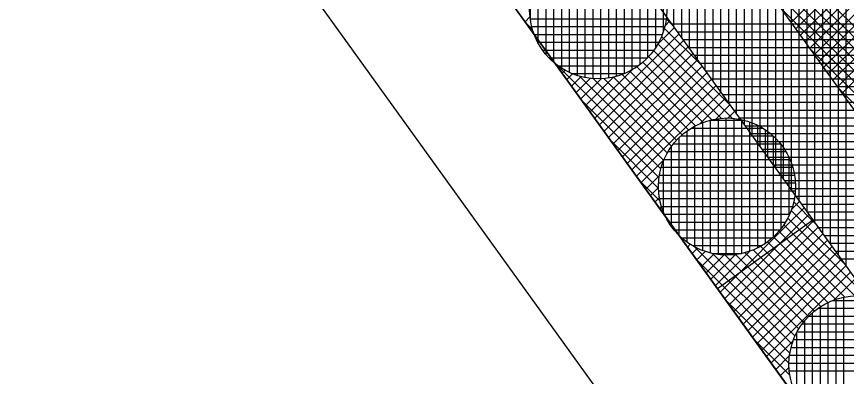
# Model space of a CAD drawing. Extents: x -565346 to -564154, y -1097386 to -1095620.
# Drawn here: x -564293.51 to -564272.33, y -1096136.11 to -1096126.92 of the extents above; entities that cross this region are included whole.
import ezdxf

# ---------------------------------------------------------------- set-up
doc = ezdxf.new("R2010")
doc.units = 0
for name, color, linetype in [('Vrstva 1', 7, 'Continuous'), ('Vrstva 41', 7, 'Continuous'), ('Vrstva 42', 7, 'Continuous'), ('Vrstva 43', 7, 'Continuous'), ('Vrstva 44', 7, 'Continuous')]:
    doc.layers.add(name, color=color, linetype=linetype)

msp = doc.modelspace()

# ---------------------------------------------------------------- linework, layer by layer
at = {"layer": 'Vrstva 1'}
for p, q in [((-564286.49, -1096118.78), (-564248.76, -1096171.14)), ((-564289.91, -1096120.87), (-564256.95, -1096166.62))]:
    msp.add_line(p, q, dxfattribs=at)
at = {"layer": 'Vrstva 41'}
msp.add_line((-564273.181, -1096132.119), (-564275.615, -1096133.872), dxfattribs=at)
msp.add_lwpolyline([(-564213.14, -1096212.119), (-564215.677, -1096213.942), (-564248.76, -1096171.14), (-564286.49, -1096118.78), (-564303.06, -1096086.2), (-564321.97, -1096050.57), (-564327.79, -1096006.41), (-564332.63, -1095955.35), (-564334.17, -1095918.36), (-564331.082, -1095918.814), (-564329.607, -1095955.228), (-564324.705, -1096006.855), (-564319.072, -1096049.639), (-564283.916, -1096117.222), (-564246.344, -1096169.361)], close=True, dxfattribs=at)
at = {"layer": 'Vrstva 42'}
for p, q in [((-564277.627, -1096121.673), (-564268.804, -1096130.496)), ((-564276.897, -1096122.686), (-564268.075, -1096131.508)), ((-564276.167, -1096123.698), (-564267.345, -1096132.52)), ((-564275.437, -1096124.711), (-564266.616, -1096133.533)), ((-564274.708, -1096125.723), (-564265.886, -1096134.545)), ((-564272.303, -1096125.639), (-564273.736, -1096127.072)), ((-564272.185, -1096125.804), (-564273.617, -1096127.236)), ((-564272.066, -1096125.968), (-564273.499, -1096127.401)), ((-564271.948, -1096126.133), (-564273.38, -1096127.565)), ((-564271.83, -1096126.297), (-564273.262, -1096127.729)), ((-564271.711, -1096126.461), (-564273.143, -1096127.894)), ((-564273.978, -1096126.736), (-564265.157, -1096135.557)), ((-564271.593, -1096126.626), (-564273.025, -1096128.058)), ((-564271.474, -1096126.79), (-564272.907, -1096128.222)), ((-564280.405, -1096126.931), (-564280.528, -1096127.054)), ((-564276.929, -1096126.981), (-564276.767, -1096127.143)), ((-564271.356, -1096126.954), (-564272.788, -1096128.387)), ((-564280.516, -1096127.071), (-564280.345, -1096127.241)), ((-564280.364, -1096127.173), (-564280.409, -1096127.218)), ((-564276.721, -1096127.207), (-564277.143, -1096127.629)), ((-564276.976, -1096127.217), (-564276.038, -1096128.155)), ((-564276.839, -1096127.042), (-564276.962, -1096127.165)), ((-564271.237, -1096127.119), (-564272.67, -1096128.551)), ((-564276.602, -1096127.371), (-564278.751, -1096129.52)), ((-564277.047, -1096127.428), (-564275.308, -1096129.167)), ((-564271.119, -1096127.283), (-564272.551, -1096128.716)), ((-564276.484, -1096127.536), (-564278.633, -1096129.684)), ((-564277.138, -1096127.62), (-564275.237, -1096129.522)), ((-564271, -1096127.448), (-564272.433, -1096128.88)), ((-564276.365, -1096127.7), (-564278.514, -1096129.849)), ((-564277.248, -1096127.793), (-564275.519, -1096129.522)), ((-564273.248, -1096127.749), (-564264.427, -1096136.569)), ((-564276.247, -1096127.864), (-564278.396, -1096130.013)), ((-564276.129, -1096128.029), (-564278.277, -1096130.177)), ((-564277.376, -1096127.947), (-564275.765, -1096129.559)), ((-564279.681, -1096128.188), (-564279.699, -1096128.205)), ((-564279.683, -1096128.187), (-564277.061, -1096130.808)), ((-564276.01, -1096128.193), (-564278.159, -1096130.342)), ((-564277.68, -1096128.209), (-564276.178, -1096129.712)), ((-564277.52, -1096128.086), (-564275.981, -1096129.625)), ((-564279.507, -1096128.296), (-564279.58, -1096128.369)), ((-564279.315, -1096128.386), (-564279.462, -1096128.534)), ((-564279.101, -1096128.456), (-564279.343, -1096128.698)), ((-564279.141, -1096128.445), (-564276.99, -1096130.597)), ((-564278.263, -1096128.466), (-564278.988, -1096129.191)), ((-564277.799, -1096128.285), (-564278.869, -1096129.355)), ((-564278.27, -1096128.468), (-564276.66, -1096130.079)), ((-564278.054, -1096128.402), (-564276.515, -1096129.94)), ((-564275.892, -1096128.358), (-564278.04, -1096130.506)), ((-564277.858, -1096128.315), (-564276.355, -1096129.817)), ((-564278.856, -1096128.494), (-564279.225, -1096128.862)), ((-564278.59, -1096128.51), (-564279.106, -1096129.027)), ((-564278.804, -1096128.499), (-564276.898, -1096130.405)), ((-564278.515, -1096128.506), (-564276.788, -1096130.233)), ((-564275.773, -1096128.522), (-564277.922, -1096130.671)), ((-564275.655, -1096128.686), (-564277.803, -1096130.835)), ((-564275.536, -1096128.851), (-564277.685, -1096130.999)), ((-564272.518, -1096128.761), (-564263.698, -1096137.582)), ((-564279.057, -1096129.096), (-564277.108, -1096131.044)), ((-564275.418, -1096129.015), (-564276.057, -1096129.654)), ((-564275.299, -1096129.179), (-564275.66, -1096129.54)), ((-564275.181, -1096129.344), (-564275.352, -1096129.515)), ((-564275.062, -1096129.508), (-564275.093, -1096129.539)), ((-564278.327, -1096130.108), (-564277.121, -1096131.314)), ((-564276.984, -1096130.581), (-564277.566, -1096131.164)), ((-564277.098, -1096130.978), (-564277.448, -1096131.328)), ((-564277.598, -1096131.12), (-564277.085, -1096131.634)), ((-564277.123, -1096131.286), (-564277.33, -1096131.492)), ((-564277.099, -1096131.545), (-564277.211, -1096131.657)), ((-564273.522, -1096131.645), (-564273.727, -1096131.85)), ((-564273.669, -1096131.655), (-564273.12, -1096132.204)), ((-564277.046, -1096131.775), (-564277.093, -1096131.821)), ((-564273.404, -1096131.81), (-564275.553, -1096133.958)), ((-564273.735, -1096131.871), (-564272.39, -1096133.217)), ((-564276.97, -1096131.982), (-564276.974, -1096131.986)), ((-564273.286, -1096131.974), (-564275.434, -1096134.123)), ((-564273.822, -1096132.068), (-564271.819, -1096134.07)), ((-564273.167, -1096132.138), (-564275.316, -1096134.287)), ((-564273.049, -1096132.303), (-564275.197, -1096134.451)), ((-564273.927, -1096132.245), (-564272.115, -1096134.058)), ((-564272.93, -1096132.467), (-564275.079, -1096134.616)), ((-564274.05, -1096132.405), (-564272.369, -1096134.086)), ((-564276.477, -1096132.62), (-564276.5, -1096132.643)), ((-564272.812, -1096132.632), (-564274.96, -1096134.78)), ((-564274.343, -1096132.678), (-564272.796, -1096134.225)), ((-564274.189, -1096132.55), (-564272.594, -1096134.144)), ((-564276.313, -1096132.739), (-564276.382, -1096132.808)), ((-564276.131, -1096132.84), (-564276.263, -1096132.972)), ((-564276.192, -1096132.809), (-564273.714, -1096135.286)), ((-564275.931, -1096132.922), (-564276.145, -1096133.136)), ((-564274.788, -1096132.911), (-564275.671, -1096133.794)), ((-564272.693, -1096132.796), (-564274.842, -1096134.945)), ((-564274.707, -1096132.88), (-564273.142, -1096134.444)), ((-564274.515, -1096132.788), (-564272.978, -1096134.326)), ((-564276.139, -1096133.145), (-564273.768, -1096135.516)), ((-564275.705, -1096132.979), (-564276.027, -1096133.301)), ((-564275.449, -1096133.006), (-564275.908, -1096133.465)), ((-564275.159, -1096132.999), (-564275.79, -1096133.63)), ((-564275.744, -1096132.975), (-564273.637, -1096135.081)), ((-564275.427, -1096133.009), (-564273.539, -1096134.896)), ((-564275.154, -1096132.998), (-564273.423, -1096134.729)), ((-564274.918, -1096132.951), (-564273.29, -1096134.579)), ((-564272.575, -1096132.96), (-564274.724, -1096135.109)), ((-564272.456, -1096133.125), (-564274.605, -1096135.273)), ((-564272.338, -1096133.289), (-564274.487, -1096135.438)), ((-564272.219, -1096133.453), (-564274.368, -1096135.602)), ((-564272.101, -1096133.618), (-564272.647, -1096134.163)), ((-564275.409, -1096134.157), (-564273.792, -1096135.774)), ((-564274.68, -1096135.169), (-564273.77, -1096136.08)), ((-564273.685, -1096135.201), (-564274.25, -1096135.767)), ((-564273.777, -1096135.577), (-564274.131, -1096135.931)), ((-564273.79, -1096135.873), (-564274.013, -1096136.095))]:
    msp.add_line(p, q, dxfattribs=at)
msp.add_lwpolyline([(-564322.318, -1095918.024), (-564324.311, -1095917.856), (-564327.322, -1095953.642), (-564321.3, -1095990.958), (-564322.226, -1096006.529), (-564316.652, -1096048.867), (-564298.213, -1096083.6), (-564281.777, -1096115.914), (-564244.285, -1096167.937), (-564211.109, -1096210.658), (-564209.483, -1096209.49), (-564242.801, -1096166.581), (-564280.063, -1096114.871), (-564296.384, -1096082.78), (-564314.716, -1096048.249), (-564320.218, -1096006.455), (-564319.291, -1095990.856), (-564325.309, -1095953.567)], close=True, dxfattribs=at)
at = {"layer": 'Vrstva 43'}
for p, q in [((-564276.73, -1096127.194), (-564276.73, -1096115.22)), ((-564276.53, -1096127.472), (-564276.53, -1096115.498)), ((-564276.33, -1096127.749), (-564276.33, -1096115.775)), ((-564276.13, -1096128.027), (-564276.13, -1096116.053)), ((-564275.93, -1096128.304), (-564275.93, -1096116.33)), ((-564275.73, -1096128.582), (-564275.73, -1096116.608)), ((-564275.53, -1096128.859), (-564275.53, -1096116.885)), ((-564275.33, -1096129.137), (-564275.33, -1096117.163)), ((-564275.13, -1096129.414), (-564275.13, -1096117.44)), ((-564274.93, -1096129.692), (-564274.93, -1096117.718)), ((-564274.73, -1096129.969), (-564274.73, -1096117.995)), ((-564274.53, -1096130.247), (-564274.53, -1096118.273)), ((-564274.33, -1096130.525), (-564274.33, -1096118.551)), ((-564274.13, -1096130.802), (-564274.13, -1096118.828)), ((-564273.93, -1096131.08), (-564273.93, -1096119.106)), ((-564273.73, -1096131.357), (-564273.73, -1096119.383)), ((-564273.53, -1096131.635), (-564273.53, -1096119.661)), ((-564273.33, -1096131.912), (-564273.33, -1096119.938)), ((-564273.13, -1096132.19), (-564273.13, -1096120.216)), ((-564272.93, -1096132.467), (-564272.93, -1096120.493)), ((-564272.73, -1096132.745), (-564272.73, -1096120.771)), ((-564272.53, -1096133.022), (-564272.53, -1096121.048)), ((-564272.33, -1096133.3), (-564272.33, -1096121.326)), ((-564276.791, -1096127.11), (-564268.162, -1096127.11)), ((-564276.646, -1096127.31), (-564268.018, -1096127.31)), ((-564276.502, -1096127.51), (-564267.874, -1096127.51)), ((-564276.358, -1096127.71), (-564267.73, -1096127.71)), ((-564276.214, -1096127.91), (-564267.586, -1096127.91)), ((-564276.07, -1096128.11), (-564267.442, -1096128.11)), ((-564275.926, -1096128.31), (-564267.297, -1096128.31)), ((-564275.782, -1096128.51), (-564267.153, -1096128.51)), ((-564275.638, -1096128.71), (-564267.009, -1096128.71)), ((-564275.493, -1096128.91), (-564266.865, -1096128.91)), ((-564275.349, -1096129.11), (-564266.721, -1096129.11)), ((-564275.205, -1096129.31), (-564266.577, -1096129.31)), ((-564275.061, -1096129.51), (-564266.433, -1096129.51)), ((-564274.917, -1096129.71), (-564266.289, -1096129.71)), ((-564274.773, -1096129.91), (-564266.144, -1096129.91)), ((-564274.629, -1096130.11), (-564266, -1096130.11)), ((-564274.485, -1096130.31), (-564265.856, -1096130.31)), ((-564274.341, -1096130.51), (-564265.712, -1096130.51)), ((-564274.196, -1096130.71), (-564265.568, -1096130.71)), ((-564274.052, -1096130.91), (-564265.424, -1096130.91)), ((-564273.908, -1096131.11), (-564265.28, -1096131.11)), ((-564273.764, -1096131.31), (-564265.136, -1096131.31)), ((-564273.62, -1096131.51), (-564264.991, -1096131.51)), ((-564273.476, -1096131.71), (-564264.847, -1096131.71)), ((-564273.332, -1096131.91), (-564264.703, -1096131.91)), ((-564273.188, -1096132.11), (-564264.559, -1096132.11)), ((-564273.043, -1096132.31), (-564264.415, -1096132.31)), ((-564272.899, -1096132.51), (-564264.271, -1096132.51)), ((-564272.755, -1096132.71), (-564264.127, -1096132.71)), ((-564272.611, -1096132.91), (-564263.983, -1096132.91)), ((-564272.467, -1096133.11), (-564263.839, -1096133.11))]:
    msp.add_line(p, q, dxfattribs=at)
msp.add_lwpolyline([(-564324.705, -1096006.855), (-564319.072, -1096049.639), (-564283.916, -1096117.222), (-564246.344, -1096169.361), (-564213.14, -1096212.119), (-564215.677, -1096213.942), (-564204.005, -1096230.182), (-564201.974, -1096228.723), (-564199.442, -1096232.246), (-564186.765, -1096266.582), (-564180.797, -1096301.38)], dxfattribs=at)
at = {"layer": 'Vrstva 44'}
for p, q in [((-564279.2, -1096125.1), (-564279.2, -1096128.427)), ((-564279, -1096125.047), (-564279, -1096128.479)), ((-564278.8, -1096125.019), (-564278.8, -1096128.506)), ((-564278.6, -1096125.016), (-564278.6, -1096128.51)), ((-564278.4, -1096125.035), (-564278.4, -1096128.492)), ((-564278.2, -1096125.077), (-564278.2, -1096128.45)), ((-564279.6, -1096125.286), (-564279.6, -1096128.24)), ((-564279.4, -1096125.178), (-564279.4, -1096128.348)), ((-564278, -1096125.144), (-564278, -1096128.381)), ((-564277.8, -1096125.242), (-564277.8, -1096128.284)), ((-564279.8, -1096125.436), (-564279.8, -1096128.091)), ((-564277.6, -1096125.375), (-564277.6, -1096128.152)), ((-564280, -1096125.637), (-564280, -1096127.891)), ((-564277.4, -1096125.554), (-564277.4, -1096127.972)), ((-564280.2, -1096125.931), (-564280.2, -1096127.597)), ((-564277.2, -1096125.805), (-564277.2, -1096127.72)), ((-564277, -1096126.219), (-564277, -1096127.302)), ((-564280.4, -1096126.568), (-564280.4, -1096126.963)), ((-564280.398, -1096126.98), (-564276.928, -1096126.98)), ((-564280.362, -1096127.18), (-564276.965, -1096127.18)), ((-564280.299, -1096127.38), (-564277.026, -1096127.38)), ((-564280.208, -1096127.58), (-564277.117, -1096127.58)), ((-564280.087, -1096127.78), (-564277.24, -1096127.78)), ((-564279.918, -1096127.98), (-564277.408, -1096127.98)), ((-564279.687, -1096128.18), (-564277.637, -1096128.18)), ((-564279.331, -1096128.38), (-564277.998, -1096128.38)), ((-564275.6, -1096129.53), (-564275.6, -1096132.998)), ((-564275.4, -1096129.515), (-564275.4, -1096133.012)), ((-564275.2, -1096129.522), (-564275.2, -1096133.003)), ((-564276.2, -1096129.723), (-564276.2, -1096132.804)), ((-564276, -1096129.63), (-564276, -1096132.896)), ((-564275.81, -1096129.57), (-564274.938, -1096129.57)), ((-564275.8, -1096129.568), (-564275.8, -1096132.959)), ((-564275, -1096129.554), (-564275, -1096132.971)), ((-564274.8, -1096129.611), (-564274.8, -1096132.915)), ((-564274.6, -1096129.695), (-564274.6, -1096132.833)), ((-564276.551, -1096129.97), (-564274.196, -1096129.97)), ((-564276.4, -1096129.848), (-564276.4, -1096132.677)), ((-564276.284, -1096129.77), (-564274.464, -1096129.77)), ((-564274.4, -1096129.808), (-564274.4, -1096132.715)), ((-564274.2, -1096129.967), (-564274.2, -1096132.562)), ((-564276.737, -1096130.17), (-564274.008, -1096130.17)), ((-564276.6, -1096130.018), (-564276.6, -1096132.509)), ((-564274, -1096130.18), (-564274, -1096132.346)), ((-564276.877, -1096130.37), (-564273.87, -1096130.37)), ((-564276.8, -1096130.252), (-564276.8, -1096132.275)), ((-564276.978, -1096130.57), (-564273.766, -1096130.57)), ((-564273.8, -1096130.5), (-564273.8, -1096132.03)), ((-564277.05, -1096130.77), (-564273.695, -1096130.77)), ((-564277, -1096130.624), (-564277, -1096131.901)), ((-564277.097, -1096130.97), (-564273.649, -1096130.97)), ((-564277.12, -1096131.17), (-564273.627, -1096131.17)), ((-564277.118, -1096131.37), (-564273.627, -1096131.37)), ((-564277.094, -1096131.57), (-564273.651, -1096131.57)), ((-564277.046, -1096131.77), (-564273.7, -1096131.77)), ((-564276.973, -1096131.97), (-564273.774, -1096131.97)), ((-564276.867, -1096132.17), (-564273.876, -1096132.17)), ((-564276.726, -1096132.37), (-564274.02, -1096132.37)), ((-564276.534, -1096132.57), (-564274.21, -1096132.57)), ((-564276.259, -1096132.77), (-564274.485, -1096132.77)), ((-564275.758, -1096132.97), (-564274.996, -1096132.97)), ((-564272.671, -1096134.17), (-564271.42, -1096134.17)), ((-564272.6, -1096134.146), (-564272.6, -1096137.46)), ((-564272.4, -1096134.092), (-564272.4, -1096137.516)), ((-564273.044, -1096134.37), (-564271.041, -1096134.37)), ((-564273, -1096134.34), (-564273, -1096137.268)), ((-564272.8, -1096134.227), (-564272.8, -1096137.379)), ((-564273.282, -1096134.57), (-564270.802, -1096134.57)), ((-564273.2, -1096134.493), (-564273.2, -1096137.114)), ((-564273.455, -1096134.77), (-564270.633, -1096134.77)), ((-564273.4, -1096134.701), (-564273.4, -1096136.906)), ((-564273.6, -1096135.008), (-564273.6, -1096136.598)), ((-564273.58, -1096134.97), (-564270.505, -1096134.97)), ((-564273.673, -1096135.17), (-564270.414, -1096135.17)), ((-564273.738, -1096135.37), (-564270.349, -1096135.37)), ((-564273.776, -1096135.57), (-564270.31, -1096135.57)), ((-564273.791, -1096135.77), (-564270.294, -1096135.77)), ((-564273.783, -1096135.97), (-564270.303, -1096135.97))]:
    msp.add_line(p, q, dxfattribs=at)
for centre in [(-564278.663, -1096126.763), (-564275.373, -1096131.263), (-564272.043, -1096135.803)]:
    msp.add_circle(centre, 1.75, dxfattribs=at)

doc.saveas('drawing.dxf')
